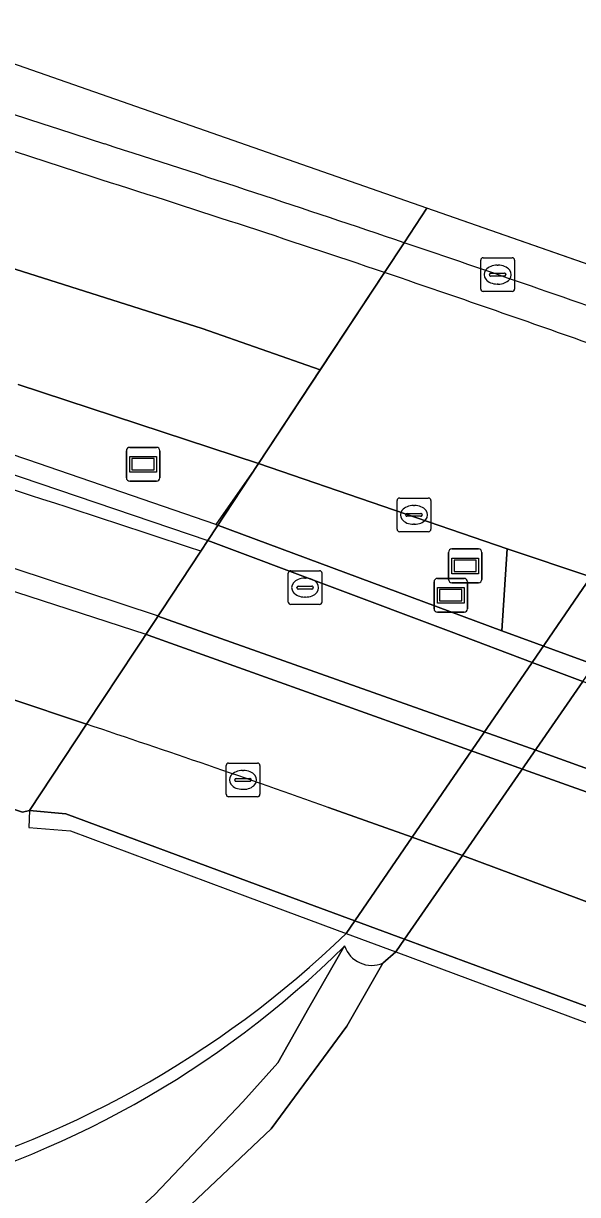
# Model space of a CAD drawing. Extents: x 161477 to 163040, y 383680 to 384871.
# Drawn here: x 162387.71 to 162404.13, y 384769.68 to 384804.39 of the extents above; entities that cross this region are included whole.
import ezdxf

# ---------------------------------------------------------------- set-up
doc = ezdxf.new("R2010")
doc.units = 0
for name, color, linetype in [('IMGEO_Berm_groen', 7, 'Continuous'), ('IMGEO_Berm_open', 7, 'Continuous'), ('IMGEO_Dek', 7, 'Continuous'), ('IMGEO_Groenvoorziening', 7, 'Continuous'), ('IMGEO_Informatiebord', 7, 'Continuous'), ('IMGEO_Kolk', 7, 'Continuous'), ('IMGEO_Loofbos', 7, 'Continuous'), ('IMGEO_Muur', 7, 'Continuous'), ('IMGEO_Oever', 7, 'Continuous'), ('IMGEO_Rijbaan_lokaal_gesloten', 7, 'Continuous'), ('IMGEO_Rijbaan_lokaal_open', 7, 'Continuous'), ('IMGEO_Rijbaan_regionaal_gesloten', 7, 'Continuous'), ('IMGEO_Voetpad_open', 7, 'Continuous'), ('IMGEO_Waterloop', 7, 'Continuous'), ('IMGEO_Wegwijzer', 7, 'Continuous')]:
    doc.layers.add(name, color=color, linetype=linetype)

msp = doc.modelspace()

# ---------------------------------------------------------------- linework, layer by layer
at = {"layer": 'IMGEO_Berm_groen'}
msp.add_lwpolyline([(162392.962, 384788.747), (162393.172, 384789.065), (162394.675, 384791.345), (162387.554, 384793.694)], dxfattribs=at)
msp.add_lwpolyline([(162402.05, 384788.819), (162394.675, 384791.345), (162393.406, 384789.542), (162401.891, 384786.393)], close=True, dxfattribs=at)
msp.add_arc((162181.404, 384152.997), 670.026, 71.594156, 73.668199, dxfattribs=at)
at = {"layer": 'IMGEO_Berm_open'}
for points in [[(162398.993, 384797.894), (162398.409, 384797.009)], [(162398.409, 384797.009), (162398.993, 384797.894)]]:
    msp.add_lwpolyline(points, dxfattribs=at)
msp.add_lwpolyline([(162406.047, 384787.438), (162404.524, 384787.987), (162402.05, 384788.819), (162401.891, 384786.393), (162404.865, 384785.3), (162409.562, 384783.467), (162415.873, 384781.014), (162419.058, 384779.675), (162419.145, 384779.641), (162420.614, 384781.801), (162420.333, 384781.917), (162418.844, 384782.523), (162418.169, 384782.796), (162417.492, 384783.067)], close=True, dxfattribs=at)
for centre, radius, start, end in [((162181.193, 384156.542), 677.307, 72.032973, 74.629338), ((162208.854, 384248.969), 579.814, 71.821708, 74.839472), ((162209.06, 384236.969), 592.209, 71.293563, 72.197316), ((162253.264, 384367.897), 452.995, 71.31213, 72.46565), ((162204.345, 384223.332), 606.638, 70.531789, 71.284883), ((162253.483, 384369.068), 451.815, 70.28356, 71.29089)]:
    msp.add_arc(centre, radius, start, end, dxfattribs=at)
at = {"layer": 'IMGEO_Dek'}
msp.add_lwpolyline([(162417.041, 384792.848), (162399.667, 384798.916), (162398.993, 384797.894), (162398.409, 384797.009), (162394.675, 384791.345), (162393.039, 384788.864), (162391.338, 384786.285), (162389.581, 384783.62), (162387.892, 384781.058), (162387.863, 384780.563), (162389.102, 384780.459), (162394.35, 384778.507), (162397.278, 384777.418), (162398.746, 384776.871), (162410.291, 384772.578)], dxfattribs=at)
at = {"layer": 'IMGEO_Groenvoorziening'}
for points in [[(162399.667, 384798.916), (162398.993, 384797.894), (162398.409, 384797.009), (162396.506, 384794.123), (162394.675, 384791.345), (162393.172, 384789.065), (162392.962, 384788.747), (162391.513, 384786.55), (162389.581, 384783.62), (162387.892, 384781.058), (162387.682, 384781.018), (162378.905, 384783.9), (162374.385, 384785.33), (162369.745, 384786.702)], [(162397.278, 384777.418), (162397.534, 384777.792), (162399.232, 384780.268), (162402.784, 384785.449), (162404.524, 384787.987), (162408.32, 384793.523), (162408.939, 384794.427), (162409.631, 384795.436), (162399.667, 384798.916)]]:
    msp.add_lwpolyline(points, dxfattribs=at)
msp.add_arc((162376.575, 384798.836), 29.788, 254.4661, 314.0271, dxfattribs=at)
at = {"layer": 'IMGEO_Informatiebord'}
for p, q in [((162400.404, 384788.815), (162401.194, 384788.815)), ((162401.194, 384788.815), (162400.404, 384788.815)), ((162400.304, 384787.915), (162400.304, 384788.715)), ((162400.304, 384788.715), (162400.304, 384787.915)), ((162401.294, 384788.715), (162401.294, 384787.915)), ((162401.294, 384787.915), (162401.294, 384788.715)), ((162399.878, 384787.043), (162399.878, 384787.843)), ((162399.878, 384787.843), (162399.878, 384787.043)), ((162399.978, 384787.943), (162400.768, 384787.943)), ((162400.768, 384787.943), (162399.978, 384787.943)), ((162401.194, 384787.815), (162400.404, 384787.815)), ((162400.404, 384787.815), (162401.194, 384787.815)), ((162400.868, 384787.843), (162400.868, 384787.043)), ((162400.868, 384787.043), (162400.868, 384787.843)), ((162400.768, 384786.943), (162399.978, 384786.943)), ((162399.978, 384786.943), (162400.768, 384786.943))]:
    msp.add_line(p, q, dxfattribs=at)
for points in [[(162400.405, 384788.547), (162401.193, 384788.547), (162401.193, 384788.083), (162400.405, 384788.083), (162400.405, 384788.547)], [(162400.47, 384788.482), (162400.47, 384788.148), (162401.128, 384788.148), (162401.128, 384788.482), (162400.47, 384788.482)], [(162399.979, 384787.675), (162400.767, 384787.675), (162400.767, 384787.211), (162399.979, 384787.211), (162399.979, 384787.675)], [(162400.044, 384787.61), (162400.044, 384787.276), (162400.702, 384787.276), (162400.702, 384787.61), (162400.044, 384787.61)]]:
    msp.add_lwpolyline(points, dxfattribs=at)
for centre, start, end in [((162400.404, 384788.715), 90, 180), ((162400.404, 384788.715), 90, 180), ((162401.194, 384788.715), 0, 90), ((162401.194, 384788.715), 360, 90), ((162399.978, 384787.843), 90, 180), ((162399.978, 384787.843), 90, 180), ((162400.404, 384787.915), 180, 270), ((162400.404, 384787.915), 180, 270), ((162400.768, 384787.843), 0, 90), ((162400.768, 384787.843), 360, 90), ((162401.194, 384787.915), 270, 0), ((162401.194, 384787.915), 270, 0), ((162399.978, 384787.043), 180, 270), ((162399.978, 384787.043), 180, 270), ((162400.768, 384787.043), 270, 0), ((162400.768, 384787.043), 270, 0)]:
    msp.add_arc(centre, 0.1, start, end, dxfattribs=at)
at = {"layer": 'IMGEO_Kolk'}
for p, q in [((162401.263, 384796.521), (162401.263, 384797.373)), ((162401.338, 384797.447), (162402.19, 384797.447)), ((162401.751, 384797.227), (162401.776, 384797.227)), ((162402.264, 384797.373), (162402.264, 384796.521)), ((162401.522, 384796.941), (162401.522, 384796.953)), ((162401.96, 384796.904), (162401.562, 384796.904)), ((162401.565, 384796.99), (162401.963, 384796.99)), ((162402.006, 384796.953), (162402.006, 384796.941)), ((162402.19, 384796.447), (162401.338, 384796.447)), ((162401.774, 384796.667), (162401.749, 384796.667)), ((162398.783, 384789.4), (162398.783, 384790.252)), ((162398.858, 384790.326), (162399.71, 384790.326)), ((162399.784, 384790.252), (162399.784, 384789.4)), ((162399.042, 384789.82), (162399.042, 384789.832)), ((162399.085, 384789.869), (162399.483, 384789.869)), ((162399.271, 384790.106), (162399.296, 384790.106)), ((162399.526, 384789.832), (162399.526, 384789.82)), ((162399.48, 384789.783), (162399.082, 384789.783)), ((162399.294, 384789.546), (162399.269, 384789.546)), ((162399.71, 384789.326), (162398.858, 384789.326)), ((162395.556, 384787.243), (162395.556, 384788.095)), ((162395.631, 384788.169), (162396.483, 384788.169)), ((162396.557, 384788.095), (162396.557, 384787.243)), ((162396.044, 384787.949), (162396.069, 384787.949)), ((162395.815, 384787.663), (162395.815, 384787.675)), ((162396.253, 384787.626), (162395.855, 384787.626)), ((162395.858, 384787.712), (162396.256, 384787.712)), ((162396.299, 384787.675), (162396.299, 384787.663)), ((162396.483, 384787.169), (162395.631, 384787.169)), ((162396.067, 384787.389), (162396.042, 384787.389)), ((162393.715, 384781.544), (162393.715, 384782.396)), ((162393.79, 384782.47), (162394.642, 384782.47)), ((162394.203, 384782.25), (162394.228, 384782.25)), ((162394.716, 384782.396), (162394.716, 384781.544)), ((162393.974, 384781.964), (162393.974, 384781.976)), ((162394.412, 384781.927), (162394.014, 384781.927)), ((162394.017, 384782.013), (162394.415, 384782.013)), ((162394.458, 384781.976), (162394.458, 384781.964)), ((162394.226, 384781.69), (162394.201, 384781.69)), ((162394.642, 384781.47), (162393.79, 384781.47))]:
    msp.add_line(p, q, dxfattribs=at)
for points in [[(162401.263, 384796.521), (162401.263, 384797.373)], [(162401.338, 384797.447), (162402.19, 384797.447)], [(162402.264, 384797.373), (162402.264, 384796.521)], [(162402.19, 384796.447), (162401.338, 384796.447)], [(162398.783, 384789.4), (162398.783, 384790.252)], [(162398.858, 384790.326), (162399.71, 384790.326)], [(162399.784, 384790.252), (162399.784, 384789.4)], [(162399.71, 384789.326), (162398.858, 384789.326)], [(162395.556, 384787.243), (162395.556, 384788.095)], [(162395.631, 384788.169), (162396.483, 384788.169)], [(162396.557, 384788.095), (162396.557, 384787.243)], [(162396.483, 384787.169), (162395.631, 384787.169)], [(162393.715, 384781.544), (162393.715, 384782.396)], [(162393.79, 384782.47), (162394.642, 384782.47)], [(162394.716, 384782.396), (162394.716, 384781.544)], [(162394.642, 384781.47), (162393.79, 384781.47)]]:
    msp.add_lwpolyline(points, dxfattribs=at)
for centre, radius, start, end in [((162401.34, 384797.371), 0.0765, 91.552, 178.448), ((162401.34, 384797.371), 0.0765, 91.552, 178.448), ((162402.188, 384797.371), 0.0765, 1.552, 88.448), ((162402.188, 384797.371), 0.0765, 1.552, 88.448), ((162401.562, 384796.95), 0.0403, 85.8775, 175.7526), ((162401.559, 384796.94), 0.0366, 178.938, 274.7102), ((162401.963, 384796.947), 0.043, 264.8664, 352.4533), ((162401.967, 384796.952), 0.0386, 1.7309, 96.639), ((162401.34, 384796.523), 0.0765, 181.552, 268.448), ((162401.34, 384796.523), 0.0765, 181.552, 268.448), ((162402.188, 384796.523), 0.0765, 271.552, 358.448), ((162402.188, 384796.523), 0.0765, 271.552, 358.448), ((162398.86, 384790.25), 0.0765, 91.552, 178.448), ((162398.86, 384790.25), 0.0765, 91.552, 178.448), ((162399.708, 384790.25), 0.0765, 1.552, 88.448), ((162399.708, 384790.25), 0.0765, 1.552, 88.448), ((162399.082, 384789.829), 0.0403, 85.8775, 175.7526), ((162399.487, 384789.831), 0.0386, 1.7309, 96.639), ((162399.079, 384789.819), 0.0366, 178.938, 274.7102), ((162399.483, 384789.826), 0.043, 264.8664, 352.4533), ((162398.86, 384789.402), 0.0765, 181.552, 268.448), ((162398.86, 384789.402), 0.0765, 181.552, 268.448), ((162399.708, 384789.402), 0.0765, 271.552, 358.448), ((162399.708, 384789.402), 0.0765, 271.552, 358.448), ((162395.633, 384788.093), 0.0765, 91.552, 178.448), ((162395.633, 384788.093), 0.0765, 91.552, 178.448), ((162396.481, 384788.093), 0.0765, 1.552, 88.448), ((162396.481, 384788.093), 0.0765, 1.552, 88.448), ((162395.855, 384787.672), 0.0403, 85.8775, 175.7526), ((162395.852, 384787.662), 0.0366, 178.938, 274.7102), ((162396.256, 384787.669), 0.043, 264.8664, 352.4533), ((162396.26, 384787.674), 0.0386, 1.7309, 96.639), ((162395.633, 384787.245), 0.0765, 181.552, 268.448), ((162395.633, 384787.245), 0.0765, 181.552, 268.448), ((162396.481, 384787.245), 0.0765, 271.552, 358.448), ((162396.481, 384787.245), 0.0765, 271.552, 358.448), ((162393.792, 384782.394), 0.0765, 91.552, 178.448), ((162393.792, 384782.394), 0.0765, 91.552, 178.448), ((162394.64, 384782.394), 0.0765, 1.552, 88.448), ((162394.64, 384782.394), 0.0765, 1.552, 88.448), ((162394.014, 384781.973), 0.0403, 85.8775, 175.7526), ((162394.011, 384781.963), 0.0366, 178.938, 274.7102), ((162394.415, 384781.97), 0.043, 264.8664, 352.4533), ((162394.419, 384781.975), 0.0386, 1.7309, 96.639), ((162393.792, 384781.546), 0.0765, 181.552, 268.448), ((162393.792, 384781.546), 0.0765, 181.552, 268.448), ((162394.64, 384781.546), 0.0765, 271.552, 358.448), ((162394.64, 384781.546), 0.0765, 271.552, 358.448)]:
    msp.add_arc(centre, radius, start, end, dxfattribs=at)
for centre, major_axis, ratio, start_param, end_param in [((162401.75, 384796.947), (-0.387, 0.002), 0.722429, 4.712389, 7.853982), ((162401.775, 384796.947), (-0.39, 0.002), 0.717154, 1.570796, 4.712389), ((162399.27, 384789.826), (-0.387, 0.002), 0.722429, 4.712389, 7.853982), ((162399.295, 384789.826), (-0.39, 0.002), 0.717154, 1.570796, 4.712389), ((162396.043, 384787.669), (-0.387, 0.002), 0.722429, 4.712389, 7.853982), ((162396.068, 384787.669), (-0.39, 0.002), 0.717154, 1.570796, 4.712389), ((162394.202, 384781.97), (-0.387, 0.002), 0.722429, 4.712389, 7.853982), ((162394.227, 384781.97), (-0.39, 0.002), 0.717154, 1.570796, 4.712389)]:
    msp.add_ellipse(centre, major_axis=major_axis, ratio=ratio, start_param=start_param, end_param=end_param, dxfattribs=at)
at = {"layer": 'IMGEO_Loofbos'}
msp.add_lwpolyline([(162387.86, 384766.543), (162389.072, 384767.359), (162390.518, 384768.685), (162391.607, 384769.684), (162394.21, 384772.422), (162395.249, 384773.582), (162396.162, 384775.209), (162397.226, 384777.046)], dxfattribs=at)
msp.add_arc((162376.848, 384797.631), 28.966, 253.3079, 314.7101, dxfattribs=at)
at = {"layer": 'IMGEO_Muur'}
for points in [[(162404.865, 384785.3), (162401.891, 384786.393), (162393.406, 384789.542), (162387.839, 384791.458), (162382.704, 384793.193), (162372.443, 384796.323), (162369.625, 384797.085), (162369.542, 384796.869), (162372.744, 384795.616), (162382.513, 384792.675), (162387.64, 384790.943), (162393.172, 384789.065), (162400.388, 384786.355), (162402.784, 384785.449), (162404.287, 384784.89)], [(162416.861, 384777.812), (162402.894, 384782.847), (162391.695, 384786.826), (162391.686, 384786.829), (162373.516, 384792.832), (162372.614, 384793.253), (162371.891, 384793.936), (162371.55, 384795.5), (162371.28, 384795.53), (162371.32, 384794.417), (162371.661, 384793.434), (162372.323, 384792.732), (162373.286, 384792.15), (162391.338, 384786.285), (162391.405, 384786.263), (162402.664, 384782.23), (162416.668, 384777.241)], [(162411.195, 384794.89), (162409.631, 384795.436), (162408.939, 384794.427), (162408.32, 384793.523), (162404.524, 384787.987), (162402.784, 384785.449), (162399.232, 384780.268), (162397.534, 384777.792), (162397.278, 384777.418)], [(162398.363, 384776.541), (162398.746, 384776.871), (162399.007, 384777.248), (162400.72, 384779.729), (162404.287, 384784.89), (162406.047, 384787.438), (162409.86, 384792.957), (162410.49, 384793.869), (162411.195, 384794.89)]]:
    msp.add_lwpolyline(points, dxfattribs=at)
msp.add_lwpolyline([(162399.007, 384777.248), (162397.534, 384777.792), (162394.663, 384778.853), (162388.962, 384780.959), (162387.892, 384781.058), (162387.863, 384780.563), (162389.102, 384780.459), (162394.35, 384778.507), (162397.278, 384777.418), (162398.746, 384776.871), (162410.291, 384772.578), (162411.599, 384772.091), (162414.12, 384771.153), (162420.854, 384768.649), (162421.454, 384768.11), (162421.71, 384768.436), (162421.173, 384769.059), (162414.401, 384771.561), (162411.878, 384772.493), (162410.565, 384772.978)], close=True, dxfattribs=at)
for centre, radius, start, end in [((162376.575, 384798.836), 29.788, 254.4661, 314.0271), ((162376.848, 384797.631), 28.966, 253.3079, 314.7101), ((162398.027, 384777.317), 0.845, 198.6805, 293.4226)]:
    msp.add_arc(centre, radius, start, end, dxfattribs=at)
at = {"layer": 'IMGEO_Oever'}
for points in [[(162397.226, 384777.046), (162396.162, 384775.209), (162395.249, 384773.582), (162394.21, 384772.422), (162391.607, 384769.684), (162390.518, 384768.685)], [(162383.584, 384762.08), (162386.897, 384764.596), (162390.001, 384767.302), (162392.678, 384769.382), (162395.052, 384771.629), (162397.297, 384774.671), (162398.363, 384776.541)]]:
    msp.add_lwpolyline(points, dxfattribs=at)
msp.add_arc((162398.027, 384777.317), 0.845, 198.6805, 293.4226, dxfattribs=at)
at = {"layer": 'IMGEO_Rijbaan_lokaal_gesloten'}
for points in [[(162402.664, 384782.23), (162391.405, 384786.263), (162391.338, 384786.285), (162389.581, 384783.62)], [(162421.971, 384771.559), (162422.708, 384771.252), (162423.439, 384770.946), (162425.441, 384773.853), (162423.702, 384774.587), (162416.668, 384777.241), (162402.664, 384782.23)], [(162396.745, 384781.155), (162399.232, 384780.268), (162400.72, 384779.729), (162408.124, 384776.967), (162412.245, 384775.425), (162413.564, 384774.922), (162414.971, 384774.38), (162416.05, 384773.956)]]:
    msp.add_lwpolyline(points, dxfattribs=at)
msp.add_arc((162268.217, 384419.259), 384.041, 70.44744, 71.57777, dxfattribs=at)
at = {"layer": 'IMGEO_Rijbaan_lokaal_open'}
msp.add_lwpolyline([(162415.633, 384780.415), (162404.287, 384784.89), (162402.784, 384785.449), (162400.388, 384786.355), (162393.172, 384789.065), (162392.962, 384788.747), (162391.695, 384786.826), (162402.894, 384782.847), (162416.861, 384777.812), (162424.855, 384774.783), (162425.801, 384774.375), (162426.918, 384776.001), (162419.483, 384778.94), (162418.837, 384779.187), (162417.01, 384779.886)], close=True, dxfattribs=at)
msp.add_lwpolyline([(162387.276, 384784.394), (162389.581, 384783.62), (162391.513, 384786.55), (162392.962, 384788.747)], dxfattribs=at)
msp.add_arc((162181.404, 384152.997), 670.026, 71.594156, 73.668199, dxfattribs=at)
at = {"layer": 'IMGEO_Rijbaan_regionaal_gesloten'}
for points in [[(162399.667, 384798.916), (162372.87, 384808.275), (162293.884, 384825.735), (162200.922, 384835.899), (162108.003, 384845.421), (161989.003, 384857.616), (161914.995, 384864.529), (161827.989, 384868.136), (161827.467, 384866.551), (161838.245, 384866.117), (161884.86, 384864.196), (161903.184, 384863.21), (161912.433, 384862.623), (161929.035, 384861.367)], [(162387.554, 384793.694), (162394.675, 384791.345), (162396.506, 384794.123), (162393.008, 384795.35), (162381.099, 384799.126), (162369.528, 384802.665), (162356.896, 384806.095), (162344.68, 384809.194), (162332.85, 384811.806), (162321.122, 384814.26), (162309.268, 384816.486), (162297.465, 384818.543), (162285.572, 384820.332), (162277.619, 384821.363), (162265.687, 384822.704), (162253.754, 384823.789), (162245.739, 384824.383), (162233.393, 384825.048), (162216.71, 384825.748), (162204.219, 384826.204), (162196.18, 384826.503), (162187.355, 384826.802)], [(162187.355, 384826.802), (162196.18, 384826.503), (162204.219, 384826.204), (162216.71, 384825.748), (162233.393, 384825.048), (162245.739, 384824.383), (162253.754, 384823.789), (162265.687, 384822.704), (162277.619, 384821.363), (162285.572, 384820.332), (162297.465, 384818.543), (162309.268, 384816.486), (162321.122, 384814.26), (162332.85, 384811.806), (162344.68, 384809.194), (162356.896, 384806.095), (162369.528, 384802.665), (162381.099, 384799.126), (162393.008, 384795.35), (162396.506, 384794.123), (162398.409, 384797.009)], [(162434.087, 384786.412), (162417.041, 384792.848), (162399.667, 384798.916), (162398.993, 384797.894)], [(162398.993, 384797.894), (162399.667, 384798.916)], [(162398.409, 384797.009), (162394.675, 384791.345), (162402.05, 384788.819), (162404.524, 384787.987), (162406.047, 384787.438), (162417.492, 384783.067), (162418.169, 384782.796), (162418.844, 384782.523), (162420.333, 384781.917), (162420.614, 384781.801), (162421.268, 384781.532), (162424.15, 384780.329), (162426.786, 384779.227), (162428.101, 384778.668), (162428.606, 384778.452), (162432.378, 384783.93), (162432.092, 384784.055), (162430.689, 384784.66)]]:
    msp.add_lwpolyline(points, dxfattribs=at)
for centre, radius, start, end in [((162181.193, 384156.542), 677.307, 72.032973, 74.629338), ((162208.854, 384248.969), 579.814, 71.821708, 74.839472), ((162209.06, 384236.969), 592.209, 71.293563, 72.197316), ((162253.264, 384367.897), 452.995, 71.31213, 72.46565), ((162204.345, 384223.332), 606.638, 70.531789, 71.284883), ((162253.483, 384369.068), 451.815, 70.28356, 71.29089)]:
    msp.add_arc(centre, radius, start, end, dxfattribs=at)
at = {"layer": 'IMGEO_Voetpad_open'}
for points in [[(162369.745, 384786.702), (162374.385, 384785.33), (162378.905, 384783.9), (162387.682, 384781.018), (162387.892, 384781.058), (162389.581, 384783.62), (162387.276, 384784.394)], [(162389.581, 384783.62), (162387.892, 384781.058), (162388.962, 384780.959), (162394.663, 384778.853), (162397.534, 384777.792), (162399.007, 384777.248), (162410.565, 384772.978), (162411.878, 384772.493), (162414.401, 384771.561), (162421.173, 384769.059), (162421.71, 384768.436), (162423.439, 384770.946), (162422.708, 384771.252), (162421.971, 384771.559)], [(162408.124, 384776.967), (162400.72, 384779.729), (162399.232, 384780.268), (162396.745, 384781.155)]]:
    msp.add_lwpolyline(points, dxfattribs=at)
msp.add_arc((162268.217, 384419.259), 384.041, 70.44744, 71.57777, dxfattribs=at)
at = {"layer": 'IMGEO_Waterloop'}
msp.add_lwpolyline([(162404.287, 384784.89), (162400.72, 384779.729), (162399.007, 384777.248), (162398.746, 384776.871), (162398.363, 384776.541), (162397.297, 384774.671), (162395.052, 384771.629), (162392.678, 384769.382), (162390.001, 384767.302), (162386.897, 384764.596), (162383.584, 384762.08)], dxfattribs=at)
at = {"layer": 'IMGEO_Wegwijzer'}
for p, q in [((162390.758, 384790.928), (162390.758, 384791.728)), ((162390.758, 384791.728), (162390.758, 384790.928)), ((162390.858, 384791.828), (162391.648, 384791.828)), ((162391.648, 384791.828), (162390.858, 384791.828)), ((162391.748, 384791.728), (162391.748, 384790.928)), ((162391.748, 384790.928), (162391.748, 384791.728)), ((162391.648, 384790.828), (162390.858, 384790.828)), ((162390.858, 384790.828), (162391.648, 384790.828))]:
    msp.add_line(p, q, dxfattribs=at)
for points in [[(162390.859, 384791.56), (162391.647, 384791.56), (162391.647, 384791.096), (162390.859, 384791.096), (162390.859, 384791.56)], [(162390.924, 384791.495), (162390.924, 384791.161), (162391.582, 384791.161), (162391.582, 384791.495), (162390.924, 384791.495)]]:
    msp.add_lwpolyline(points, dxfattribs=at)
for centre, start, end in [((162390.858, 384791.728), 90, 180), ((162390.858, 384791.728), 90, 180), ((162391.648, 384791.728), 0, 90), ((162391.648, 384791.728), 360, 90), ((162390.858, 384790.928), 180, 270), ((162390.858, 384790.928), 180, 270), ((162391.648, 384790.928), 270, 0), ((162391.648, 384790.928), 270, 0)]:
    msp.add_arc(centre, 0.1, start, end, dxfattribs=at)

doc.saveas('drawing.dxf')
